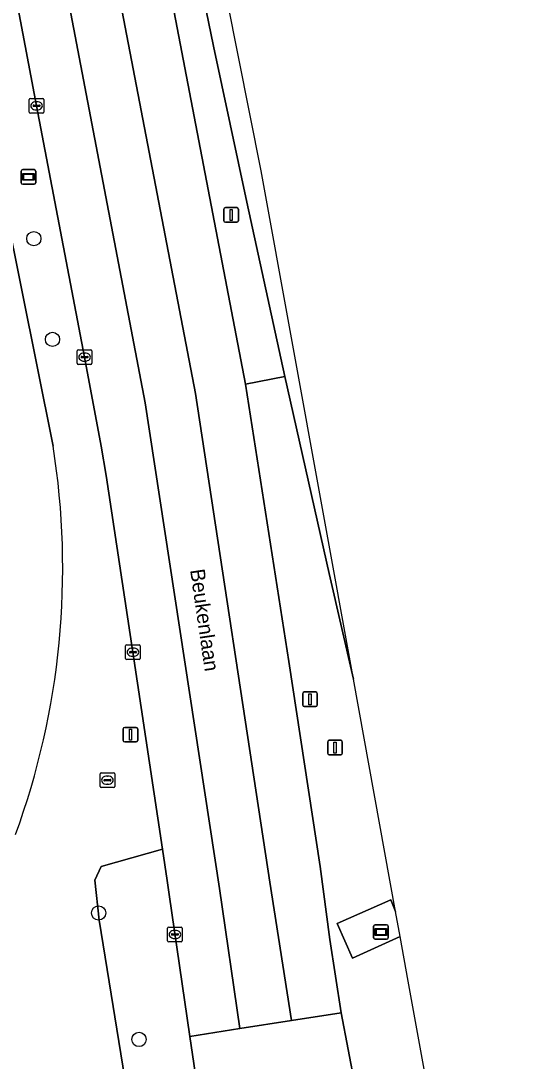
# Model space of a CAD drawing. Extents: x 158086 to 159499, y 382904 to 383981.
# Drawn here: x 159303.2 to 159337.7, y 383659.2 to 383730.5 of the extents above; entities that cross this region are included whole.
import ezdxf

# ---------------------------------------------------------------- set-up
doc = ezdxf.new("R2010")
doc.units = 0
for name, color, linetype in [('IMGEO_Berm_groen', 7, 'Continuous'), ('IMGEO_Berm_open', 7, 'Continuous'), ('IMGEO_Boom', 7, 'Continuous'), ('IMGEO_Fietspad_gesloten', 7, 'Continuous'), ('IMGEO_Kolk', 7, 'Continuous'), ('IMGEO_Lichtmast', 7, 'Continuous'), ('IMGEO_Openbare_ruimte_label', 7, 'Continuous'), ('IMGEO_Reclamebord', 7, 'Continuous'), ('IMGEO_Rijbaan_regionaal_gesloten', 7, 'Continuous'), ('IMGEO_Rioolput', 7, 'Continuous'), ('IMGEO_Terreindeel_open', 7, 'Continuous'), ('IMGEO_Verkeersbordpaal', 7, 'Continuous'), ('IMGEO_Verkeerseiland_groen', 7, 'Continuous'), ('IMGEO_Wegwijzer', 7, 'Continuous')]:
    doc.layers.add(name, color=color, linetype=linetype)

msp = doc.modelspace()

# ---------------------------------------------------------------- linework, layer by layer
at = {"layer": 'IMGEO_Berm_groen'}
for points in [[(159310.567, 383656.347), (159308.537, 383668.885), (159308.228, 383671.605), (159308.682, 383672.546), (159312.863, 383673.738), (159310.851, 383687.227), (159309.025, 383699.335), (159308.678, 383701.324), (159307.539, 383707.434), (159304.25, 383724.642), (159300.859, 383742.414), (159300.284, 383745.597), (159299.749, 383747.561), (159298.96, 383750), (159295.978, 383759.217), (159295.893, 383759.463), (159295.051, 383762.34), (159294.81, 383763.557), (159292.94, 383763.214), (159295.597, 383750), (159305.383, 383701.333)], [(159318.918, 383632.258), (159318.376, 383636.437), (159314.747, 383660.918), (159313.327, 383670.632), (159313.185, 383671.582), (159312.863, 383673.738), (159308.682, 383672.546), (159308.228, 383671.605), (159308.537, 383668.885), (159310.567, 383656.347), (159313.573, 383635.767), (159311.292, 383628.705)]]:
    msp.add_lwpolyline(points, dxfattribs=at)
msp.add_arc((159252.875, 383693.001), 53.165, 339.91289, 9.01633, dxfattribs=at)
at = {"layer": 'IMGEO_Berm_open'}
msp.add_lwpolyline([(159306.298, 383769.573), (159310.05, 383750), (159318.565, 383705.578), (159321.242, 383706.105), (159318.656, 383718.037), (159316.364, 383728.732), (159313.951, 383740.512), (159312.079, 383750), (159308.122, 383770.061)], dxfattribs=at)
at = {"layer": 'IMGEO_Boom'}
for centre in [(159304.062, 383715.546), (159305.338, 383708.645), (159308.497, 383669.369), (159311.266, 383660.709)]:
    msp.add_circle(centre, 0.489, dxfattribs=at)
at = {"layer": 'IMGEO_Fietspad_gesloten'}
msp.add_lwpolyline([(159305.383, 383701.333), (159295.597, 383750)], dxfattribs=at)
msp.add_arc((159252.875, 383693.001), 53.165, 339.91289, 9.01633, dxfattribs=at)
at = {"layer": 'IMGEO_Kolk'}
for p, q in [((159303.748, 383724.215), (159303.748, 383725.067)), ((159303.823, 383725.141), (159304.675, 383725.141)), ((159304.236, 383724.921), (159304.261, 383724.921)), ((159304.749, 383725.067), (159304.749, 383724.215)), ((159304.675, 383724.141), (159303.823, 383724.141)), ((159304.007, 383724.635), (159304.007, 383724.647)), ((159304.445, 383724.598), (159304.047, 383724.598)), ((159304.05, 383724.684), (159304.448, 383724.684)), ((159304.259, 383724.361), (159304.234, 383724.361)), ((159304.491, 383724.647), (159304.491, 383724.635)), ((159307.037, 383707.007), (159307.037, 383707.859)), ((159307.112, 383707.933), (159307.964, 383707.933)), ((159308.038, 383707.859), (159308.038, 383707.007)), ((159307.296, 383707.427), (159307.296, 383707.439)), ((159307.734, 383707.39), (159307.336, 383707.39)), ((159307.339, 383707.476), (159307.737, 383707.476)), ((159307.548, 383707.153), (159307.523, 383707.153)), ((159307.525, 383707.713), (159307.55, 383707.713)), ((159307.78, 383707.439), (159307.78, 383707.427)), ((159307.964, 383706.933), (159307.112, 383706.933)), ((159310.349, 383686.801), (159310.349, 383687.653)), ((159310.424, 383687.727), (159311.276, 383687.727)), ((159310.608, 383687.221), (159310.608, 383687.233)), ((159311.046, 383687.184), (159310.648, 383687.184)), ((159310.651, 383687.27), (159311.049, 383687.27)), ((159310.837, 383687.507), (159310.862, 383687.507)), ((159311.092, 383687.233), (159311.092, 383687.221)), ((159311.35, 383687.653), (159311.35, 383686.801)), ((159311.276, 383686.727), (159310.424, 383686.727)), ((159310.86, 383686.947), (159310.835, 383686.947)), ((159313.224, 383667.472), (159313.224, 383668.324)), ((159313.299, 383668.398), (159314.151, 383668.398)), ((159313.483, 383667.892), (159313.483, 383667.904)), ((159313.921, 383667.855), (159313.523, 383667.855)), ((159313.526, 383667.941), (159313.924, 383667.941)), ((159313.712, 383668.178), (159313.737, 383668.178)), ((159313.967, 383667.904), (159313.967, 383667.892)), ((159314.225, 383668.324), (159314.225, 383667.472)), ((159314.151, 383667.398), (159313.299, 383667.398)), ((159313.735, 383667.618), (159313.71, 383667.618))]:
    msp.add_line(p, q, dxfattribs=at)
for points in [[(159303.748, 383724.215), (159303.748, 383725.067)], [(159303.823, 383725.141), (159304.675, 383725.141)], [(159304.749, 383725.067), (159304.749, 383724.215)], [(159304.675, 383724.141), (159303.823, 383724.141)], [(159307.037, 383707.007), (159307.037, 383707.859)], [(159307.112, 383707.933), (159307.964, 383707.933)], [(159308.038, 383707.859), (159308.038, 383707.007)], [(159307.964, 383706.933), (159307.112, 383706.933)], [(159310.349, 383686.801), (159310.349, 383687.653)], [(159310.424, 383687.727), (159311.276, 383687.727)], [(159311.35, 383687.653), (159311.35, 383686.801)], [(159311.276, 383686.727), (159310.424, 383686.727)], [(159313.224, 383667.472), (159313.224, 383668.324)], [(159313.299, 383668.398), (159314.151, 383668.398)], [(159314.225, 383668.324), (159314.225, 383667.472)], [(159314.151, 383667.398), (159313.299, 383667.398)]]:
    msp.add_lwpolyline(points, dxfattribs=at)
for centre, radius, start, end in [((159303.825, 383725.065), 0.0765, 91.55205, 178.44795), ((159303.825, 383725.065), 0.0765, 91.55205, 178.44795), ((159304.673, 383725.065), 0.0765, 1.55205, 88.44795), ((159304.673, 383725.065), 0.0765, 1.55205, 88.44795), ((159303.825, 383724.217), 0.0765, 181.55205, 268.44795), ((159303.825, 383724.217), 0.0765, 181.55205, 268.44795), ((159304.047, 383724.644), 0.0403, 85.87752, 175.75265), ((159304.044, 383724.634), 0.0366, 178.93798, 274.71019), ((159304.448, 383724.641), 0.043, 264.86636, 352.45326), ((159304.452, 383724.646), 0.0386, 1.73085, 96.63898), ((159304.673, 383724.217), 0.0765, 271.55205, 358.44795), ((159304.673, 383724.217), 0.0765, 271.55205, 358.44795), ((159307.114, 383707.857), 0.0765, 91.55205, 178.44795), ((159307.114, 383707.857), 0.0765, 91.55205, 178.44795), ((159307.962, 383707.857), 0.0765, 1.55205, 88.44795), ((159307.962, 383707.857), 0.0765, 1.55205, 88.44795), ((159307.336, 383707.436), 0.0403, 85.87752, 175.75265), ((159307.333, 383707.426), 0.0366, 178.93798, 274.71019), ((159307.737, 383707.433), 0.043, 264.86636, 352.45326), ((159307.741, 383707.438), 0.0386, 1.73085, 96.63898), ((159307.114, 383707.009), 0.0765, 181.55205, 268.44795), ((159307.114, 383707.009), 0.0765, 181.55205, 268.44795), ((159307.962, 383707.009), 0.0765, 271.55205, 358.44795), ((159307.962, 383707.009), 0.0765, 271.55205, 358.44795), ((159310.426, 383687.651), 0.0765, 91.55205, 178.44795), ((159310.426, 383687.651), 0.0765, 91.55205, 178.44795), ((159310.648, 383687.23), 0.0403, 85.87752, 175.75265), ((159310.645, 383687.22), 0.0366, 178.93798, 274.71019), ((159311.049, 383687.227), 0.043, 264.86636, 352.45326), ((159311.053, 383687.232), 0.0386, 1.73085, 96.63898), ((159311.274, 383687.651), 0.0765, 1.55205, 88.44795), ((159311.274, 383687.651), 0.0765, 1.55205, 88.44795), ((159310.426, 383686.803), 0.0765, 181.55205, 268.44795), ((159310.426, 383686.803), 0.0765, 181.55205, 268.44795), ((159311.274, 383686.803), 0.0765, 271.55205, 358.44795), ((159311.274, 383686.803), 0.0765, 271.55205, 358.44795), ((159313.301, 383668.322), 0.0765, 91.55205, 178.44795), ((159313.301, 383668.322), 0.0765, 91.55205, 178.44795), ((159313.523, 383667.901), 0.0403, 85.87752, 175.75265), ((159313.52, 383667.891), 0.0366, 178.93798, 274.71019), ((159313.924, 383667.898), 0.043, 264.86636, 352.45326), ((159313.928, 383667.903), 0.0386, 1.73085, 96.63898), ((159314.149, 383668.322), 0.0765, 1.55205, 88.44795), ((159314.149, 383668.322), 0.0765, 1.55205, 88.44795), ((159313.301, 383667.474), 0.0765, 181.55205, 268.44795), ((159313.301, 383667.474), 0.0765, 181.55205, 268.44795), ((159314.149, 383667.474), 0.0765, 271.55205, 358.44795), ((159314.149, 383667.474), 0.0765, 271.55205, 358.44795)]:
    msp.add_arc(centre, radius, start, end, dxfattribs=at)
for centre, major_axis, ratio, start_param, end_param in [((159304.235, 383724.641), (-0.387, 0.002), 0.722429, 4.712389, 7.853982), ((159304.26, 383724.641), (-0.39, 0.002), 0.717154, 1.570796, 4.712389), ((159307.524, 383707.433), (-0.387, 0.002), 0.722429, 4.712389, 7.853982), ((159307.549, 383707.433), (-0.39, 0.002), 0.717154, 1.570796, 4.712389), ((159310.836, 383687.227), (-0.387, 0.002), 0.722429, 4.712389, 7.853982), ((159310.861, 383687.227), (-0.39, 0.002), 0.717154, 1.570796, 4.712389), ((159313.711, 383667.898), (-0.387, 0.002), 0.722429, 4.712389, 7.853982), ((159313.736, 383667.898), (-0.39, 0.002), 0.717154, 1.570796, 4.712389)]:
    msp.add_ellipse(centre, major_axis=major_axis, ratio=ratio, start_param=start_param, end_param=end_param, dxfattribs=at)
at = {"layer": 'IMGEO_Lichtmast'}
for p, q in [((159317.078, 383716.77), (159317.078, 383717.57)), ((159317.078, 383717.57), (159317.078, 383716.77)), ((159317.178, 383717.67), (159317.968, 383717.67)), ((159317.968, 383717.67), (159317.178, 383717.67)), ((159318.068, 383717.57), (159318.068, 383716.77)), ((159318.068, 383716.77), (159318.068, 383717.57)), ((159317.968, 383716.67), (159317.178, 383716.67)), ((159317.178, 383716.67), (159317.968, 383716.67)), ((159324.194, 383680.292), (159324.194, 383681.092)), ((159324.194, 383681.092), (159324.194, 383680.292)), ((159324.294, 383681.192), (159325.084, 383681.192)), ((159325.084, 383681.192), (159324.294, 383681.192)), ((159325.184, 383681.092), (159325.184, 383680.292)), ((159325.184, 383680.292), (159325.184, 383681.092)), ((159325.084, 383680.192), (159324.294, 383680.192)), ((159324.294, 383680.192), (159325.084, 383680.192))]:
    msp.add_line(p, q, dxfattribs=at)
for points in [[(159317.498, 383717.545), (159317.648, 383717.545), (159317.648, 383716.795), (159317.498, 383716.795), (159317.498, 383717.545)], [(159324.614, 383681.067), (159324.764, 383681.067), (159324.764, 383680.317), (159324.614, 383680.317), (159324.614, 383681.067)]]:
    msp.add_lwpolyline(points, dxfattribs=at)
for centre, start, end in [((159317.178, 383717.57), 90, 180), ((159317.178, 383717.57), 90, 180), ((159317.968, 383717.57), 0, 90), ((159317.968, 383717.57), 360, 90), ((159317.178, 383716.77), 180, 270), ((159317.178, 383716.77), 180, 270), ((159317.968, 383716.77), 270, 0), ((159317.968, 383716.77), 270, 0), ((159324.294, 383681.092), 90, 180), ((159324.294, 383681.092), 90, 180), ((159325.084, 383681.092), 0, 90), ((159325.084, 383681.092), 360, 90), ((159324.294, 383680.292), 180, 270), ((159324.294, 383680.292), 180, 270), ((159325.084, 383680.292), 270, 0), ((159325.084, 383680.292), 270, 0)]:
    msp.add_arc(centre, 0.1, start, end, dxfattribs=at)
at = {"layer": 'IMGEO_Reclamebord'}
for p, q in [((159327.437, 383668.568), (159328.227, 383668.568)), ((159328.227, 383668.568), (159327.437, 383668.568)), ((159327.337, 383667.668), (159327.337, 383668.468)), ((159327.337, 383668.468), (159327.337, 383667.668)), ((159328.327, 383668.468), (159328.327, 383667.668)), ((159328.327, 383667.668), (159328.327, 383668.468)), ((159328.227, 383667.568), (159327.437, 383667.568)), ((159327.437, 383667.568), (159328.227, 383667.568))]:
    msp.add_line(p, q, dxfattribs=at)
for points in [[(159327.438, 383668.3), (159328.226, 383668.3), (159328.226, 383667.836), (159327.438, 383667.836), (159327.438, 383668.3)], [(159327.503, 383668.235), (159327.503, 383667.901), (159328.161, 383667.901), (159328.161, 383668.235), (159327.503, 383668.235)]]:
    msp.add_lwpolyline(points, dxfattribs=at)
for centre, start, end in [((159327.437, 383668.468), 90, 180), ((159327.437, 383668.468), 90, 180), ((159328.227, 383668.468), 0, 90), ((159328.227, 383668.468), 360, 90), ((159327.437, 383667.668), 180, 270), ((159327.437, 383667.668), 180, 270), ((159328.227, 383667.668), 270, 0), ((159328.227, 383667.668), 270, 0)]:
    msp.add_arc(centre, 0.1, start, end, dxfattribs=at)
at = {"layer": 'IMGEO_Rijbaan_regionaal_gesloten'}
for points in [[(159264.746, 383979.804), (159267.517, 383954.339), (159268.192, 383950.798), (159301.906, 383773.835), (159302.831, 383768.921), (159307.696, 383743.719), (159315.125, 383704.938), (159320.216, 383671.471), (159321.716, 383662), (159325.102, 383662.526), (159324.325, 383667.558), (159323.674, 383672.54), (159321.527, 383686.586), (159318.565, 383705.578), (159310.05, 383750), (159306.298, 383769.573)], [(159325.952, 383685.388), (159319.638, 383720.194), (159308.738, 383774.973), (159291.986, 383859.551)], [(159295.88, 383830.877), (159306.309, 383776.009), (159306.68, 383774.056), (159307.221, 383772.479), (159307.66, 383771.56), (159308.122, 383770.061), (159312.079, 383750), (159313.951, 383740.512), (159316.364, 383728.732), (159318.656, 383718.037), (159321.242, 383706.105), (159324.297, 383692.609), (159325.952, 383685.388)], [(159304.278, 383743.067), (159311.684, 383704.298), (159316.771, 383671.051), (159318.174, 383661.45), (159321.716, 383662), (159320.216, 383671.471), (159315.125, 383704.938), (159307.696, 383743.719)], [(159300.859, 383742.414), (159304.25, 383724.642), (159307.539, 383707.434), (159308.678, 383701.324), (159309.025, 383699.335), (159310.851, 383687.227), (159312.863, 383673.738), (159313.185, 383671.582), (159313.327, 383670.632), (159314.747, 383660.918), (159318.174, 383661.45), (159316.771, 383671.051), (159311.684, 383704.298), (159304.278, 383743.067)], [(159327.028, 383652.486), (159325.102, 383662.526), (159321.716, 383662), (159318.174, 383661.45), (159314.747, 383660.918), (159318.376, 383636.437), (159318.918, 383632.258)]]:
    msp.add_lwpolyline(points, dxfattribs=at)
at = {"layer": 'IMGEO_Rioolput'}
for p, q in [((159308.597, 383678.036), (159308.597, 383678.888)), ((159308.672, 383678.962), (159309.524, 383678.962)), ((159309.085, 383678.742), (159309.11, 383678.742)), ((159309.598, 383678.888), (159309.598, 383678.036)), ((159309.524, 383677.962), (159308.672, 383677.962)), ((159308.856, 383678.456), (159308.856, 383678.468)), ((159309.294, 383678.419), (159308.896, 383678.419)), ((159308.899, 383678.505), (159309.297, 383678.505)), ((159309.108, 383678.182), (159309.083, 383678.182)), ((159309.34, 383678.468), (159309.34, 383678.456))]:
    msp.add_line(p, q, dxfattribs=at)
for points in [[(159308.597, 383678.036), (159308.597, 383678.888)], [(159308.672, 383678.962), (159309.524, 383678.962)], [(159309.598, 383678.888), (159309.598, 383678.036)], [(159309.524, 383677.962), (159308.672, 383677.962)]]:
    msp.add_lwpolyline(points, dxfattribs=at)
for centre, radius, start, end in [((159308.674, 383678.886), 0.0765, 91.55205, 178.44795), ((159308.674, 383678.886), 0.0765, 91.55205, 178.44795), ((159309.522, 383678.886), 0.0765, 1.55205, 88.44795), ((159309.522, 383678.886), 0.0765, 1.55205, 88.44795), ((159308.674, 383678.038), 0.0765, 181.55205, 268.44795), ((159308.674, 383678.038), 0.0765, 181.55205, 268.44795), ((159308.896, 383678.465), 0.0403, 85.87752, 175.75265), ((159308.893, 383678.455), 0.0366, 178.93798, 274.71019), ((159309.297, 383678.462), 0.043, 264.86636, 352.45326), ((159309.301, 383678.467), 0.0386, 1.73085, 96.63898), ((159309.522, 383678.038), 0.0765, 271.55205, 358.44795), ((159309.522, 383678.038), 0.0765, 271.55205, 358.44795)]:
    msp.add_arc(centre, radius, start, end, dxfattribs=at)
for centre, major_axis, ratio, start_param, end_param in [((159309.084, 383678.462), (-0.387, 0.002), 0.722429, 4.712389, 7.853982), ((159309.109, 383678.462), (-0.39, 0.002), 0.717154, 1.570796, 4.712389)]:
    msp.add_ellipse(centre, major_axis=major_axis, ratio=ratio, start_param=start_param, end_param=end_param, dxfattribs=at)
at = {"layer": 'IMGEO_Terreindeel_open'}
msp.add_lwpolyline([(159328.839, 383669.476), (159328.524, 383670.258), (159324.831, 383668.658), (159325.886, 383666.284), (159329.149, 383667.765)], close=True, dxfattribs=at)
at = {"layer": 'IMGEO_Verkeersbordpaal'}
for p, q in [((159322.485, 383683.604), (159322.485, 383684.404)), ((159322.485, 383684.404), (159322.485, 383683.604)), ((159322.585, 383684.504), (159323.375, 383684.504)), ((159323.375, 383684.504), (159322.585, 383684.504)), ((159323.475, 383684.404), (159323.475, 383683.604)), ((159323.475, 383683.604), (159323.475, 383684.404)), ((159323.375, 383683.504), (159322.585, 383683.504)), ((159322.585, 383683.504), (159323.375, 383683.504)), ((159310.184, 383681.179), (159310.184, 383681.979)), ((159310.184, 383681.979), (159310.184, 383681.179)), ((159310.284, 383682.079), (159311.074, 383682.079)), ((159311.074, 383682.079), (159310.284, 383682.079)), ((159311.174, 383681.979), (159311.174, 383681.179)), ((159311.174, 383681.179), (159311.174, 383681.979)), ((159311.074, 383681.079), (159310.284, 383681.079)), ((159310.284, 383681.079), (159311.074, 383681.079))]:
    msp.add_line(p, q, dxfattribs=at)
for points in [[(159322.905, 383684.379), (159323.055, 383684.379), (159323.055, 383683.629), (159322.905, 383683.629), (159322.905, 383684.379)], [(159310.604, 383681.954), (159310.754, 383681.954), (159310.754, 383681.204), (159310.604, 383681.204), (159310.604, 383681.954)]]:
    msp.add_lwpolyline(points, dxfattribs=at)
for centre, start, end in [((159322.585, 383684.404), 90, 180), ((159322.585, 383684.404), 90, 180), ((159323.375, 383684.404), 0, 90), ((159323.375, 383684.404), 360, 90), ((159322.585, 383683.604), 180, 270), ((159322.585, 383683.604), 180, 270), ((159323.375, 383683.604), 270, 0), ((159323.375, 383683.604), 270, 0), ((159310.284, 383681.979), 90, 180), ((159310.284, 383681.979), 90, 180), ((159311.074, 383681.979), 0, 90), ((159311.074, 383681.979), 360, 90), ((159310.284, 383681.179), 180, 270), ((159310.284, 383681.179), 180, 270), ((159311.074, 383681.179), 270, 0), ((159311.074, 383681.179), 270, 0)]:
    msp.add_arc(centre, 0.1, start, end, dxfattribs=at)
at = {"layer": 'IMGEO_Verkeerseiland_groen'}
msp.add_lwpolyline([(159337.716, 383620.563), (159337.387, 383622.356), (159329.705, 383664.701), (159329.149, 383667.765), (159325.886, 383666.284), (159324.831, 383668.658), (159328.524, 383670.258), (159328.839, 383669.476), (159325.952, 383685.388), (159324.297, 383692.609), (159321.242, 383706.105), (159318.565, 383705.578), (159321.527, 383686.586), (159323.674, 383672.54), (159324.325, 383667.558), (159325.102, 383662.526), (159327.028, 383652.486)], dxfattribs=at)
at = {"layer": 'IMGEO_Wegwijzer'}
for p, q in [((159303.197, 383719.373), (159303.197, 383720.173)), ((159303.197, 383720.173), (159303.197, 383719.373)), ((159303.297, 383720.273), (159304.087, 383720.273)), ((159304.087, 383720.273), (159303.297, 383720.273)), ((159304.187, 383720.173), (159304.187, 383719.373)), ((159304.187, 383719.373), (159304.187, 383720.173)), ((159304.087, 383719.273), (159303.297, 383719.273)), ((159303.297, 383719.273), (159304.087, 383719.273))]:
    msp.add_line(p, q, dxfattribs=at)
for points in [[(159303.298, 383720.005), (159304.086, 383720.005), (159304.086, 383719.541), (159303.298, 383719.541), (159303.298, 383720.005)], [(159303.363, 383719.94), (159303.363, 383719.606), (159304.021, 383719.606), (159304.021, 383719.94), (159303.363, 383719.94)]]:
    msp.add_lwpolyline(points, dxfattribs=at)
for centre, start, end in [((159303.297, 383720.173), 90, 180), ((159303.297, 383720.173), 90, 180), ((159304.087, 383720.173), 0, 90), ((159304.087, 383720.173), 360, 90), ((159303.297, 383719.373), 180, 270), ((159303.297, 383719.373), 180, 270), ((159304.087, 383719.373), 270, 0), ((159304.087, 383719.373), 270, 0)]:
    msp.add_arc(centre, 0.1, start, end, dxfattribs=at)

# ---------------------------------------------------------------- texts
at = {"layer": 'IMGEO_Openbare_ruimte_label'}
msp.add_text('Beukenlaan', height=1, rotation=278.27589, dxfattribs=at).set_placement((159314.76, 383692.854))

doc.saveas('drawing.dxf')
